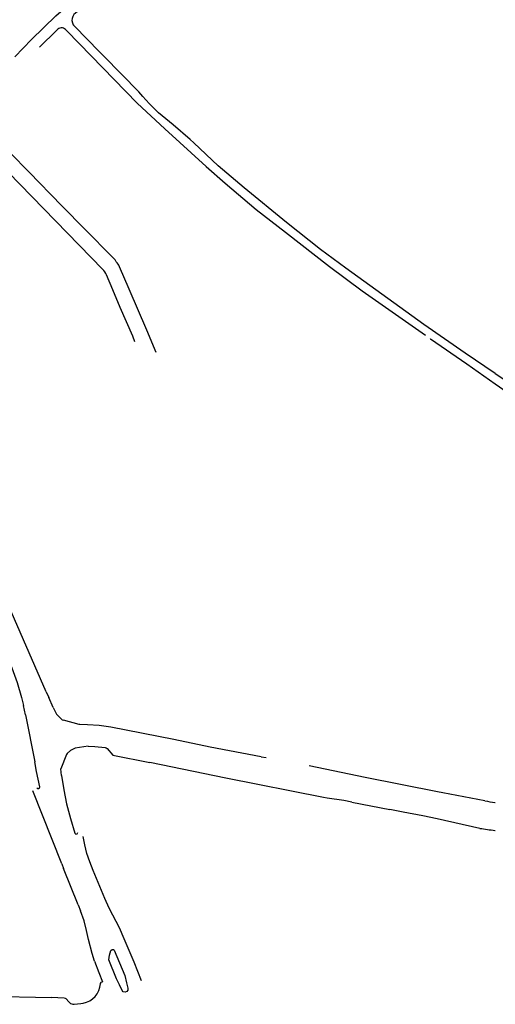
# Model space of a CAD drawing. Extents: x 148869 to 161638, y 453607 to 469810.
# Tile 873 of 1056: x 159139.43 to 159140.98, y 459846.51 to 459849.73. Entities that reach past the tile are written whole.
import ezdxf

# ---------------------------------------------------------------- set-up
doc = ezdxf.new("R2010")
doc.units = 0
doc.layers.add('LKI_V01_KANTRIJWEG', color=252, linetype='CONTINUOUS')

msp = doc.modelspace()

# ---------------------------------------------------------------- linework, layer by layer
at = {"layer": 'LKI_V01_KANTRIJWEG'}
for p, q in [((159139.6029, 459849.713), (159139.6034, 459849.7123)), ((159139.6029, 459849.713), (159139.6034, 459849.7123)), ((159139.5489, 459849.6956), (159139.4928, 459849.6397)), ((159139.5489, 459849.6956), (159139.4928, 459849.6397)), ((159139.5777, 459849.6968), (159139.5817, 459849.6928)), ((159139.5777, 459849.6968), (159139.5817, 459849.6928)), ((159139.5817, 459849.6928), (159139.6608, 459849.6114)), ((159139.5817, 459849.6928), (159139.6608, 459849.6114)), ((159139.6067, 459849.7082), (159139.6886, 459849.6243)), ((159139.6067, 459849.7082), (159139.6886, 459849.6243)), ((159139.4114, 459849.6077), (159139.4664, 459849.6648)), ((159139.4114, 459849.6077), (159139.4664, 459849.6648)), ((159139.6886, 459849.6243), (159139.703, 459849.6096)), ((159139.6886, 459849.6243), (159139.703, 459849.6096)), ((159139.6608, 459849.6114), (159139.8116, 459849.4567)), ((159139.6608, 459849.6114), (159139.8116, 459849.4567)), ((159139.703, 459849.6096), (159139.8167, 459849.4931)), ((159139.703, 459849.6096), (159139.8167, 459849.4931)), ((159139.8298, 459849.4786), (159139.8167, 459849.4931)), ((159139.8298, 459849.4786), (159139.8167, 459849.4931)), ((159139.8401, 459849.4672), (159139.8298, 459849.4786)), ((159139.8401, 459849.4672), (159139.8298, 459849.4786)), ((159139.4998, 459849.1882), (159139.3504, 459849.341)), ((159139.4998, 459849.1882), (159139.3504, 459849.341)), ((159139.9974, 459849.327), (159139.985, 459849.3376)), ((159139.9974, 459849.327), (159139.985, 459849.3376)), ((159139.3901, 459849.2304), (159139.6992, 459848.9128)), ((159139.3901, 459849.2304), (159139.6992, 459848.9128)), ((159139.5208, 459849.1667), (159139.4998, 459849.1882)), ((159139.5208, 459849.1667), (159139.4998, 459849.1882)), ((159139.6961, 459848.9883), (159139.6751, 459849.0095)), ((159139.6961, 459848.9883), (159139.6751, 459849.0095)), ((159139.7859, 459848.8479), (159139.754, 459848.9218)), ((159139.7859, 459848.8479), (159139.754, 459848.9218)), ((159140.5333, 459848.8882), (159140.4943, 459848.9171)), ((159140.5333, 459848.8882), (159140.4943, 459848.9171)), ((159139.8436, 459848.7139), (159139.7859, 459848.8479)), ((159139.8436, 459848.7139), (159139.7859, 459848.8479)), ((159139.874, 459848.6414), (159139.8436, 459848.7139)), ((159139.874, 459848.6414), (159139.8436, 459848.7139)), ((159139.8043, 459848.6766), (159139.7973, 459848.6942)), ((159139.8043, 459848.6766), (159139.7973, 459848.6942)), ((159139.5145, 459847.5315), (159139.2832, 459848.0596)), ((159139.5145, 459847.5315), (159139.2832, 459848.0596)), ((159139.5145, 459847.5315), (159139.5225, 459847.5132)), ((159139.5145, 459847.5315), (159139.5225, 459847.5132)), ((159139.4338, 459847.5133), (159139.44, 459847.4871)), ((159139.4338, 459847.5133), (159139.44, 459847.4871)), ((159139.5372, 459847.4806), (159139.5225, 459847.5132)), ((159139.5372, 459847.4806), (159139.5225, 459847.5132)), ((159139.4467, 459847.4562), (159139.44, 459847.4871)), ((159139.4467, 459847.4562), (159139.44, 459847.4871)), ((159139.4467, 459847.4562), (159139.4768, 459847.3033)), ((159139.4467, 459847.4562), (159139.4768, 459847.3033)), ((159139.6222, 459847.4251), (159139.5713, 459847.4386)), ((159139.6222, 459847.4251), (159139.5713, 459847.4386)), ((159139.6511, 459847.3536), (159139.6085, 459847.3472)), ((159139.6511, 459847.3536), (159139.6085, 459847.3472)), ((159139.6511, 459847.3536), (159139.6728, 459847.3525)), ((159139.6511, 459847.3536), (159139.6728, 459847.3525)), ((159139.4827, 459847.2715), (159139.4768, 459847.3033)), ((159139.4827, 459847.2715), (159139.4768, 459847.3033)), ((159139.5811, 459847.3267), (159139.5619, 459847.2798)), ((159139.5811, 459847.3267), (159139.5619, 459847.2798)), ((159140.2171, 459847.3195), (159140.2338, 459847.3171)), ((159140.2171, 459847.3195), (159140.2338, 459847.3171)), ((159139.5646, 459847.2579), (159139.5619, 459847.2798)), ((159139.5646, 459847.2579), (159139.5619, 459847.2798)), ((159139.5651, 459846.9693), (159139.4701, 459847.208)), ((159139.5651, 459846.9693), (159139.4701, 459847.208)), ((159140.8119, 459847.2016), (159140.7942, 459847.205)), ((159140.8119, 459847.2016), (159140.7942, 459847.205)), ((159140.949, 459847.1751), (159140.8119, 459847.2016)), ((159140.949, 459847.1751), (159140.8119, 459847.2016)), ((159140.4327, 459847.1838), (159140.4214, 459847.1861)), ((159140.4327, 459847.1838), (159140.4214, 459847.1861)), ((159140.4875, 459847.1762), (159140.4327, 459847.1838)), ((159140.4875, 459847.1762), (159140.4327, 459847.1838)), ((159140.5133, 459847.1708), (159140.4875, 459847.1762)), ((159140.5133, 459847.1708), (159140.4875, 459847.1762)), ((159140.5133, 459847.1708), (159140.6386, 459847.1471)), ((159140.5133, 459847.1708), (159140.6386, 459847.1471)), ((159140.9818, 459847.1703), (159140.9831, 459847.1701)), ((159140.9818, 459847.1703), (159140.9831, 459847.1701)), ((159140.6817, 459847.1388), (159140.6386, 459847.1471)), ((159140.6817, 459847.1388), (159140.6386, 459847.1471)), ((159140.7458, 459847.1259), (159140.6817, 459847.1388)), ((159140.7458, 459847.1259), (159140.6817, 459847.1388)), ((159140.7925, 459847.1166), (159140.7458, 459847.1259)), ((159140.7925, 459847.1166), (159140.7458, 459847.1259)), ((159140.9327, 459847.0854), (159140.7925, 459847.1166)), ((159140.9327, 459847.0854), (159140.7925, 459847.1166)), ((159140.9818, 459847.0786), (159140.9831, 459847.0784)), ((159140.9818, 459847.0786), (159140.9831, 459847.0784)), ((159139.5651, 459846.9693), (159139.571, 459846.9542)), ((159139.5651, 459846.9693), (159139.571, 459846.9542)), ((159139.6188, 459846.8353), (159139.571, 459846.9542)), ((159139.6188, 459846.8353), (159139.571, 459846.9542)), ((159139.6188, 459846.8353), (159139.6264, 459846.816)), ((159139.6188, 459846.8353), (159139.6264, 459846.816)), ((159139.7541, 459846.5739), (159139.7445, 459846.5931)), ((159139.7541, 459846.5739), (159139.7445, 459846.5931)), ((159139.7709, 459846.6042), (159139.7772, 459846.5801)), ((159139.7709, 459846.6042), (159139.7772, 459846.5801)), ((159139.5733, 459846.5298), (159139.5311, 459846.532)), ((159139.5733, 459846.5298), (159139.5311, 459846.532)), ((159139.5881, 459846.5182), (159139.58, 459846.5275)), ((159139.5881, 459846.5182), (159139.58, 459846.5275)), ((159139.5881, 459846.5182), (159139.5904, 459846.5156)), ((159139.5881, 459846.5182), (159139.5904, 459846.5156)), ((159139.6058, 459846.5101), (159139.6273, 459846.5123)), ((159139.6058, 459846.5101), (159139.6273, 459846.5123)), ((159139.6273, 459846.5123), (159139.635, 459846.5134)), ((159139.6273, 459846.5123), (159139.635, 459846.5134))]:
    msp.add_line(p, q, dxfattribs=at)
for points in [[(159139.4664, 459849.6648), (159139.5461, 459849.7417), (159139.5625, 459849.7566), (159139.5636, 459849.7606), (159139.5712, 459849.7675), (159139.5744, 459849.7675)], [(159139.4664, 459849.6648), (159139.5461, 459849.7417), (159139.5625, 459849.7566), (159139.5636, 459849.7606), (159139.5712, 459849.7675), (159139.5744, 459849.7675)], [(159139.8116, 459849.4567), (159139.9027, 459849.3725), (159140.0378, 459849.2498), (159140.0991, 459849.1954), (159140.2009, 459849.1092), (159140.2974, 459849.0345), (159140.4412, 459848.9222), (159140.5474, 459848.8432), (159140.7551, 459848.698)], [(159139.8116, 459849.4567), (159139.9027, 459849.3725), (159140.0378, 459849.2498), (159140.0991, 459849.1954), (159140.2009, 459849.1092), (159140.2974, 459849.0345), (159140.4412, 459848.9222), (159140.5474, 459848.8432), (159140.7551, 459848.698)], [(159139.985, 459849.3376), (159139.9295, 459849.3852), (159139.8812, 459849.4252), (159139.8517, 459849.4544), (159139.8401, 459849.4672)], [(159139.985, 459849.3376), (159139.9295, 459849.3852), (159139.8812, 459849.4252), (159139.8517, 459849.4544), (159139.8401, 459849.4672)], [(159140.4943, 459848.9171), (159140.4117, 459848.9784), (159140.3006, 459849.0666), (159140.1612, 459849.1796), (159140.077, 459849.2511), (159139.9974, 459849.327)], [(159140.4943, 459848.9171), (159140.4117, 459848.9784), (159140.3006, 459849.0666), (159140.1612, 459849.1796), (159140.077, 459849.2511), (159139.9974, 459849.327)], [(159139.6751, 459849.0095), (159139.6308, 459849.0542), (159139.5208, 459849.1667)], [(159139.6751, 459849.0095), (159139.6308, 459849.0542), (159139.5208, 459849.1667)], [(159139.7435, 459848.9379), (159139.7396, 459848.9444), (159139.6961, 459848.9883)], [(159139.7435, 459848.9379), (159139.7396, 459848.9444), (159139.6961, 459848.9883)], [(159139.7973, 459848.6942), (159139.7772, 459848.7415), (159139.7564, 459848.7882), (159139.7327, 459848.8456), (159139.7113, 459848.8952)], [(159139.7973, 459848.6942), (159139.7772, 459848.7415), (159139.7564, 459848.7882), (159139.7327, 459848.8456), (159139.7113, 459848.8952)], [(159140.9831, 459848.5726), (159140.8844, 459848.6395), (159140.7496, 459848.7326), (159140.5333, 459848.8882)], [(159140.9831, 459848.5726), (159140.8844, 459848.6395), (159140.7496, 459848.7326), (159140.5333, 459848.8882)], [(159140.7701, 459848.6848), (159140.771, 459848.6857), (159140.8894, 459848.6046), (159140.9831, 459848.5386)], [(159140.7701, 459848.6848), (159140.771, 459848.6857), (159140.8894, 459848.6046), (159140.9831, 459848.5386)], [(159140.9831, 459848.5726), (159141.0727, 459848.5127), (159141.1153, 459848.4872), (159141.1569, 459848.4675), (159141.197, 459848.451), (159141.2283, 459848.4404), (159141.2617, 459848.4321), (159141.2943, 459848.4278), (159141.3236, 459848.4256), (159141.3558, 459848.4261), (159141.3917, 459848.4303), (159141.4643, 459848.4411), (159141.4771, 459848.4445), (159141.5248, 459848.4689), (159141.5291, 459848.4736), (159141.5309, 459848.4789), (159141.5154, 459848.5656)], [(159140.9831, 459848.5726), (159141.0727, 459848.5127), (159141.1153, 459848.4872), (159141.1569, 459848.4675), (159141.197, 459848.451), (159141.2283, 459848.4404), (159141.2617, 459848.4321), (159141.2943, 459848.4278), (159141.3236, 459848.4256), (159141.3558, 459848.4261), (159141.3917, 459848.4303), (159141.4643, 459848.4411), (159141.4771, 459848.4445), (159141.5248, 459848.4689), (159141.5291, 459848.4736), (159141.5309, 459848.4789), (159141.5154, 459848.5656)], [(159140.9831, 459848.5386), (159141.0214, 459848.5116), (159141.0887, 459848.4698), (159141.1347, 459848.4448), (159141.1814, 459848.4252), (159141.2324, 459848.4087), (159141.2701, 459848.4004), (159141.3124, 459848.3964), (159141.3546, 459848.3977), (159141.4105, 459848.4048), (159141.5353, 459848.4237)], [(159140.9831, 459848.5386), (159141.0214, 459848.5116), (159141.0887, 459848.4698), (159141.1347, 459848.4448), (159141.1814, 459848.4252), (159141.2324, 459848.4087), (159141.2701, 459848.4004), (159141.3124, 459848.3964), (159141.3546, 459848.3977), (159141.4105, 459848.4048), (159141.5353, 459848.4237)], [(159139.1084, 459848.2839), (159139.383, 459847.6581), (159139.402, 459847.6106), (159139.4189, 459847.5623), (159139.4338, 459847.5133)], [(159139.1084, 459848.2839), (159139.383, 459847.6581), (159139.402, 459847.6106), (159139.4189, 459847.5623), (159139.4338, 459847.5133)], [(159139.5372, 459847.4806), (159139.5421, 459847.4696), (159139.5484, 459847.4592), (159139.5572, 459847.4491), (159139.5669, 459847.4398), (159139.5713, 459847.4386)], [(159139.5372, 459847.4806), (159139.5421, 459847.4696), (159139.5484, 459847.4592), (159139.5572, 459847.4491), (159139.5669, 459847.4398), (159139.5713, 459847.4386)], [(159139.6493, 459847.4239), (159139.6244, 459847.4245), (159139.6222, 459847.4251)], [(159139.6493, 459847.4239), (159139.6244, 459847.4245), (159139.6222, 459847.4251)], [(159139.9321, 459847.3759), (159139.7258, 459847.4165), (159139.6877, 459847.422), (159139.6493, 459847.4239)], [(159139.9321, 459847.3759), (159139.7258, 459847.4165), (159139.6877, 459847.422), (159139.6493, 459847.4239)], [(159140.2171, 459847.3195), (159140.0508, 459847.351), (159139.9321, 459847.3759)], [(159140.2171, 459847.3195), (159140.0508, 459847.351), (159139.9321, 459847.3759)], [(159139.6085, 459847.3472), (159139.6068, 459847.347), (159139.5935, 459847.3402), (159139.5825, 459847.3301), (159139.5811, 459847.3267)], [(159139.6085, 459847.3472), (159139.6068, 459847.347), (159139.5935, 459847.3402), (159139.5825, 459847.3301), (159139.5811, 459847.3267)], [(159139.6728, 459847.3525), (159139.7068, 459847.3498), (159139.7106, 459847.3486), (159139.7139, 459847.3463), (159139.732, 459847.3248), (159139.853, 459847.3002)], [(159139.6728, 459847.3525), (159139.7068, 459847.3498), (159139.7106, 459847.3486), (159139.7139, 459847.3463), (159139.732, 459847.3248), (159139.853, 459847.3002)], [(159140.4214, 459847.1861), (159140.1015, 459847.2496), (159139.853, 459847.3002)], [(159140.4214, 459847.1861), (159140.1015, 459847.2496), (159139.853, 459847.3002)], [(159139.4839, 459847.2182), (159139.4862, 459847.2157), (159139.4896, 459847.2154), (159139.4923, 459847.2175), (159139.4929, 459847.2208), (159139.4827, 459847.2715)], [(159139.4839, 459847.2182), (159139.4862, 459847.2157), (159139.4896, 459847.2154), (159139.4923, 459847.2175), (159139.4929, 459847.2208), (159139.4827, 459847.2715)], [(159140.7942, 459847.205), (159140.5571, 459847.2517), (159140.3745, 459847.2899)], [(159140.7942, 459847.205), (159140.5571, 459847.2517), (159140.3745, 459847.2899)], [(159139.5646, 459847.2579), (159139.5714, 459847.2115), (159139.5809, 459847.1657), (159139.5934, 459847.1174), (159139.6083, 459847.0698), (159139.6115, 459847.0669), (159139.6159, 459847.0677), (159139.6179, 459847.0717)], [(159139.5646, 459847.2579), (159139.5714, 459847.2115), (159139.5809, 459847.1657), (159139.5934, 459847.1174), (159139.6083, 459847.0698), (159139.6115, 459847.0669), (159139.6159, 459847.0677), (159139.6179, 459847.0717)], [(159139.826, 459846.587), (159139.8016, 459846.6474), (159139.7628, 459846.7398), (159139.7548, 459846.7576), (159139.7206, 459846.8242), (159139.7055, 459846.8562), (159139.6674, 459846.948), (159139.6569, 459846.9761), (159139.6476, 459847.0032), (159139.6404, 459847.031), (159139.6353, 459847.0592)], [(159139.826, 459846.587), (159139.8016, 459846.6474), (159139.7628, 459846.7398), (159139.7548, 459846.7576), (159139.7206, 459846.8242), (159139.7055, 459846.8562), (159139.6674, 459846.948), (159139.6569, 459846.9761), (159139.6476, 459847.0032), (159139.6404, 459847.031), (159139.6353, 459847.0592)], [(159139.672, 459846.6514), (159139.6643, 459846.6763), (159139.653, 459846.7223), (159139.6464, 459846.7514), (159139.6384, 459846.7828), (159139.6264, 459846.816)], [(159139.672, 459846.6514), (159139.6643, 459846.6763), (159139.653, 459846.7223), (159139.6464, 459846.7514), (159139.6384, 459846.7828), (159139.6264, 459846.816)], [(159139.7445, 459846.5931), (159139.7194, 459846.6555), (159139.7215, 459846.6709), (159139.7261, 459846.6857), (159139.7305, 459846.6895), (159139.7342, 459846.6896), (159139.7369, 459846.687), (159139.7709, 459846.6042)], [(159139.7445, 459846.5931), (159139.7194, 459846.6555), (159139.7215, 459846.6709), (159139.7261, 459846.6857), (159139.7305, 459846.6895), (159139.7342, 459846.6896), (159139.7369, 459846.687), (159139.7709, 459846.6042)], [(159139.672, 459846.6514), (159139.6863, 459846.6146), (159139.6979, 459846.5838)], [(159139.672, 459846.6514), (159139.6863, 459846.6146), (159139.6979, 459846.5838)], [(159137.842, 459846.5705), (159137.8473, 459846.5723), (159137.8507, 459846.5749), (159137.8622, 459846.587), (159137.8652, 459846.5887), (159137.8686, 459846.5891), (159137.9804, 459846.5846), (159138.9179, 459846.5504), (159139.3196, 459846.5363), (159139.5311, 459846.532)], [(159137.842, 459846.5705), (159137.8473, 459846.5723), (159137.8507, 459846.5749), (159137.8622, 459846.587), (159137.8652, 459846.5887), (159137.8686, 459846.5891), (159137.9804, 459846.5846), (159138.9179, 459846.5504), (159139.3196, 459846.5363), (159139.5311, 459846.532)], [(159139.6979, 459846.5838), (159139.6905, 459846.5806), (159139.6915, 459846.5775)], [(159139.6979, 459846.5838), (159139.6905, 459846.5806), (159139.6915, 459846.5775)], [(159139.7772, 459846.5801), (159139.7816, 459846.5626), (159139.7812, 459846.5567), (159139.7776, 459846.5519), (159139.772, 459846.5499), (159139.7663, 459846.5513), (159139.7622, 459846.5556), (159139.7541, 459846.5739)], [(159139.7772, 459846.5801), (159139.7816, 459846.5626), (159139.7812, 459846.5567), (159139.7776, 459846.5519), (159139.772, 459846.5499), (159139.7663, 459846.5513), (159139.7622, 459846.5556), (159139.7541, 459846.5739)]]:
    msp.add_lwpolyline(points, dxfattribs=at)
for centre, radius, start, end in [((159139.6272, 459849.7284), 0.0287, 99.2685, 212.4404), ((159139.6272, 459849.7284), 0.0287, 99.2685, 212.4404), ((159139.6264, 459849.7276), 0.0277, 213.7603, 224.6184), ((159139.6264, 459849.7276), 0.0277, 213.7603, 224.6184), ((159139.5639, 459849.6827), 0.0198, 45.5035, 139.2932), ((159139.5639, 459849.6827), 0.0198, 45.5035, 139.2932), ((159139.6546, 459848.8692), 0.0624, 24.6516, 44.3655), ((159139.6546, 459848.8692), 0.0624, 24.6516, 44.3655), ((159139.715, 459848.9077), 0.0415, 19.8403, 46.6317), ((159139.715, 459848.9077), 0.0415, 19.8403, 46.6317), ((159141.1022, 459848.1013), 0.9388, 260.6113, 262.6348), ((159141.1022, 459848.1013), 0.9388, 260.6113, 262.6348), ((159141.1366, 459848.3684), 1.2991, 260.97, 263.1585), ((159141.1366, 459848.3684), 1.2991, 260.97, 263.1585), ((159139.622, 459846.5819), 0.0697, 280.795, 356.3446), ((159139.622, 459846.5819), 0.0697, 280.795, 356.3446), ((159139.574, 459846.5207), 0.00915, 48.5582, 93.7993), ((159139.574, 459846.5207), 0.00915, 48.5582, 93.7993), ((159139.6051, 459846.5326), 0.0225, 229.2603, 271.7624), ((159139.6051, 459846.5326), 0.0225, 229.2603, 271.7624)]:
    msp.add_arc(centre, radius, start, end, dxfattribs=at)

doc.saveas('drawing.dxf')
